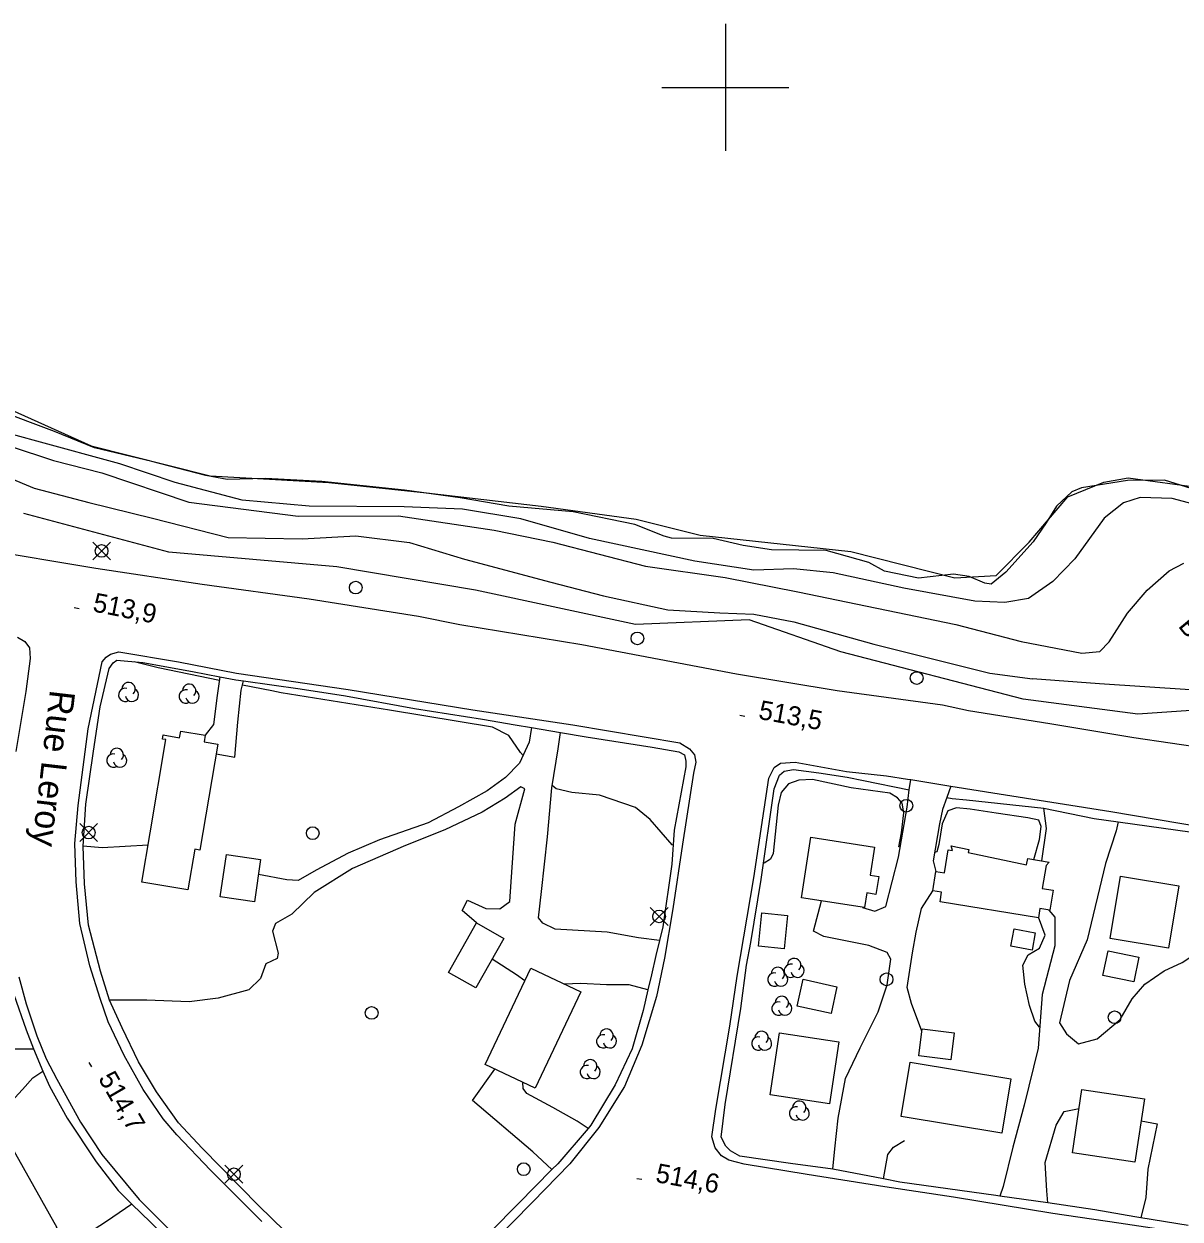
# Model space of a CAD drawing. Extents: x 347312 to 350503, y 6073086 to 6076432.
# Drawn here: x 348589.5 to 348771.6, y 6074821.8 to 6075010 of the extents above; entities that cross this region are included whole.
import ezdxf

# ---------------------------------------------------------------- set-up
doc = ezdxf.new("R2010")
doc.units = 0
for name, color, linetype in [('Level 1', 7, 'Continuous'), ('Level 19', 7, 'Continuous'), ('Level 2', 7, 'Continuous'), ('Level 21', 7, 'Continuous'), ('Level 22', 7, 'Continuous'), ('Level 3', 7, 'Continuous'), ('Level 31', 7, 'Continuous'), ('Level 36', 7, 'Continuous'), ('Level 4', 7, 'Continuous'), ('Level 44', 7, 'Continuous'), ('Level 61', 7, 'Continuous')]:
    doc.layers.add(name, color=color, linetype=linetype)

msp = doc.modelspace()

# ---------------------------------------------------------------- linework, layer by layer
at = {"layer": 'Level 1'}
msp.add_lwpolyline([(348580.46, 6074945.77), (348594.19, 6074941.26), (348601.79, 6074939.3), (348615.5, 6074934.66), (348632.69, 6074932.45), (348648.49, 6074932.52), (348663.59, 6074930.28), (348672.84, 6074928.4), (348687.39, 6074924.62), (348699.95, 6074922.82), (348711.39, 6074920.57), (348736.29, 6074915.39), (348746.6, 6074912.73), (348756.11, 6074910.87), (348758.95, 6074911.13), (348760.46, 6074912.67), (348763.33, 6074917.2), (348766.41, 6074920.84), (348769.87, 6074923.88), (348772.21, 6074925.05)], dxfattribs=at)
at = {"layer": 'Level 19'}
for points in [[(348620.38, 6074907.16), (348619.93, 6074904.22), (348619.39, 6074899.65), (348618.08, 6074897.97)], [(348619.78, 6074895.05), (348622.72, 6074894.5), (348623.21, 6074900.04), (348623.75, 6074905.07), (348624.12, 6074906.51)], [(348669.46, 6074899.16), (348669.09, 6074896.89), (348667.56, 6074893.58), (348665.34, 6074891.29), (348662.48, 6074889.21), (348657.98, 6074886.67), (348653.2, 6074884.19), (348645.54, 6074881.48), (348640.59, 6074879.39), (348635.54, 6074876.7), (348632.69, 6074875.07), (348630.93, 6074875.19), (348626.44, 6074876.04)], [(348689.64, 6074865.65), (348686.32, 6074866.06), (348681.36, 6074866.96), (348673.17, 6074867.44), (348671.24, 6074868.39), (348670.58, 6074869.19), (348671.04, 6074873.38), (348671.95, 6074881.94), (348672.65, 6074889.66), (348673.63, 6074895.8), (348674.03, 6074898.39)], [(348660.78, 6074868.4), (348658.54, 6074870.36), (348659.35, 6074872.01), (348662.26, 6074870.68), (348664.48, 6074870.65), (348666.06, 6074871.78), (348666.26, 6074874.88), (348666.88, 6074883.95), (348668.38, 6074889.55), (348667.75, 6074889.85), (348665.33, 6074888.07), (348661.68, 6074885.86), (348655.81, 6074883.07), (348649.59, 6074880.6), (348641.26, 6074876.97), (348635.25, 6074873.18), (348631.7, 6074869.77), (348629.11, 6074868.29), (348628.67, 6074867.1), (348629.54, 6074863.62), (348629.39, 6074862.82), (348627.63, 6074861.96), (348626.76, 6074859.66), (348624.96, 6074857.86), (348620.12, 6074856.54), (348615.56, 6074855.97), (348608.86, 6074856.25), (348603, 6074856.24)], [(348721.59, 6074870.86), (348723.52, 6074870.24), (348725.24, 6074870.98), (348727.28, 6074878.77), (348728.63, 6074886.66), (348728.95, 6074889.36), (348729.2, 6074890.97)], [(348735.49, 6074889.95), (348734.86, 6074888.16), (348734.2, 6074886.29), (348733.7, 6074883.99), (348732.71, 6074878.21), (348733.13, 6074876.5)], [(348749.84, 6074878.19), (348750.59, 6074883.26), (348750.17, 6074886.5)], [(348761.84, 6074884.32), (348761.55, 6074882.91), (348759.87, 6074877.76), (348756.99, 6074865.76), (348754.2, 6074859.34), (348752.62, 6074852.65), (348753.7, 6074850.95), (348755.61, 6074849.35), (348758.55, 6074850.15), (348762.19, 6074853.21), (348764.04, 6074856.44), (348766.05, 6074858.74), (348769.11, 6074860.86), (348771.93, 6074862.16), (348773.16, 6074862.94), (348775.11, 6074872.38), (348775.97, 6074880.32), (348776.22, 6074882.07)], [(348609.06, 6074880.66), (348601.81, 6074880.25), (348598.86, 6074880.48)], [(348585.18, 6074874), (348580.52, 6074873), (348576.06, 6074872.21), (348574.86, 6074872.03), (348573.76, 6074871.27), (348571.97, 6074869.1), (348567.12, 6074863.2), (348563.36, 6074857.89), (348560.62, 6074853.52), (348559.39, 6074852.11), (348557.76, 6074850.63), (348560.8, 6074849.41), (348566.27, 6074848.71), (348573.2, 6074848.33), (348579.93, 6074848.46), (348585.72, 6074848.55), (348591.02, 6074848.58)], [(348730.92, 6074851.35), (348729.31, 6074855.74), (348728.6, 6074858.23), (348729.47, 6074863.7), (348730.02, 6074866.93), (348730.9, 6074870.67), (348732.64, 6074873.47)], [(348716.92, 6074829.6), (348717.22, 6074832.85), (348717.73, 6074837.65), (348718.93, 6074843.9), (348721.23, 6074848.74), (348724.06, 6074854.39), (348725.49, 6074858.65), (348726.03, 6074862.71), (348725.47, 6074863.75), (348722.6, 6074864.85), (348715.49, 6074866.27), (348713.89, 6074867.12), (348715.12, 6074871.87)], [(348750.95, 6074870.44), (348751.87, 6074869.31), (348751.87, 6074864.79), (348749.88, 6074857.12), (348749.24, 6074848.66), (348747.05, 6074839.69), (348745.29, 6074833.11), (348743.76, 6074826.89), (348743.2, 6074825.38)], [(348668.4, 6074859.29), (348667.09, 6074860.24), (348663.26, 6074862.71)], [(348687.79, 6074857.86), (348684.84, 6074858.68), (348681.27, 6074858.64), (348677.22, 6074858.86), (348674.59, 6074858.78)], [(348606.51, 6074824.13), (348602.54, 6074821.36), (348595.92, 6074817.05), (348592.66, 6074814.11), (348586.12, 6074808.45), (348582.01, 6074805.63), (348576.17, 6074803.54), (348570.52, 6074802.74), (348566.05, 6074801.35), (348565.15, 6074801.8), (348564.94, 6074802.59), (348565.88, 6074807.05), (348568.54, 6074815.56), (348571.22, 6074821.53), (348574.93, 6074826.72), (348579.38, 6074831.92), (348583.42, 6074835.81), (348589.29, 6074842.19), (348590.93, 6074844.01), (348592.49, 6074845.07)], [(348672.68, 6074829.56), (348669.64, 6074832.33), (348660.18, 6074840.45), (348663.69, 6074845.38)], [(348678.36, 6074836.03), (348676.63, 6074837.16), (348672.79, 6074839.35), (348668.71, 6074841.56), (348668.16, 6074842.32), (348668.08, 6074843.3)], [(348750.79, 6074824.3), (348750.62, 6074826.21), (348750.36, 6074830.66), (348752.08, 6074836.55), (348753.37, 6074838.71), (348755.71, 6074839.18)], [(348765.48, 6074837.26), (348767.99, 6074836.78), (348766.54, 6074829.63), (348766.21, 6074825.14), (348765.44, 6074821.98)], [(348724.87, 6074828.08), (348725.59, 6074831.91), (348726.48, 6074833.1), (348728.18, 6074834.13)]]:
    msp.add_lwpolyline(points, dxfattribs=at)
at = {"layer": 'Level 2'}
for points in [[(348667.79, 6074932.05), (348658.57, 6074933.57), (348649.4, 6074933.93), (348634.46, 6074934.07), (348623.89, 6074934.98), (348613.33, 6074937.78), (348604.64, 6074940.69), (348591.54, 6074944.28), (348583.45, 6074946.5)], [(348582.16, 6074940.59), (348591.12, 6074936.87), (348599.76, 6074934.61), (348609.75, 6074932.16), (348621.7, 6074929.11), (348633.36, 6074928.89), (348641.78, 6074929.39), (348650.22, 6074928.3), (348658.9, 6074925.68), (348672.51, 6074922.05), (348680.79, 6074919.9), (348690.93, 6074917.73), (348699.12, 6074917.23), (348704.47, 6074917.03), (348710.79, 6074915.82), (348723.39, 6074912.31), (348741.66, 6074907.72), (348748.37, 6074906.85)], [(348775.31, 6074933.96), (348770.37, 6074935.27), (348765.32, 6074935.43), (348762.71, 6074934.58), (348759.67, 6074932.16), (348755.03, 6074925.74), (348751.59, 6074922.19), (348747.72, 6074919.48), (348743.98, 6074918.87), (348739.29, 6074919.07), (348728.11, 6074921.15), (348716.96, 6074923.52), (348710.72, 6074924.15), (348704.47, 6074923.97), (348695.18, 6074925.38), (348678.6, 6074928.95), (348667.79, 6074932.05)], [(348620.29, 6074906.57), (348610.65, 6074908.58), (348606.89, 6074909.54)], [(348858.84, 6074869.13), (348855.89, 6074870.08), (348856.73, 6074882.65), (348846, 6074886.14), (348830.12, 6074889.51), (348810.63, 6074895.11), (348793.24, 6074900.19), (348783.68, 6074903.16), (348773.22, 6074905.13), (348758.94, 6074906.04), (348748.37, 6074906.85)], [(348668.12, 6074894.79), (348667.72, 6074895.27), (348665.86, 6074897.94), (348663.31, 6074899.24), (348647.07, 6074901.93), (348630.04, 6074904.63), (348628.56, 6074904.97), (348628.56, 6074904.97), (348623.95, 6074905.85)], [(348691.78, 6074880.63), (348691.59, 6074880.68), (348688.13, 6074884.67), (348685.85, 6074886.59), (348680.14, 6074888.52), (348675.81, 6074888.96), (348673.35, 6074889.53), (348672.72, 6074890.04)], [(348727.55, 6074880.35), (348727.31, 6074880.4), (348727.75, 6074882.6), (348728.11, 6074885.73), (348727.83, 6074887.25), (348727.12, 6074888.11), (348725.89, 6074888.86), (348719.82, 6074889.7), (348713.71, 6074891.01), (348711.56, 6074890.91), (348709.94, 6074890.33), (348708.76, 6074888.93), (348708.32, 6074886.95), (348707.51, 6074879.33), (348707.09, 6074878.43), (348706.1, 6074877.83), (348705.99, 6074877.85)], [(348748.55, 6074878.41), (348749.44, 6074881.52), (348749.75, 6074883.61), (348749.34, 6074884.57), (348747.65, 6074884.98), (348742.62, 6074885.71), (348738.52, 6074886.31), (348736.4, 6074886.51), (348735.04, 6074886.06), (348734.12, 6074883.99), (348733.63, 6074880.75), (348733.29, 6074879.62), (348732.93, 6074879.51)], [(348749.49, 6074852.01), (348748.71, 6074852.95), (348747.9, 6074855.4), (348747.17, 6074858.75), (348746.86, 6074861.77), (348747.7, 6074863.39), (348749.48, 6074864.43), (348750.35, 6074866.46), (348749.31, 6074869.33)]]:
    msp.add_lwpolyline(points, dxfattribs=at)
at = {"layer": 'Level 21'}
for points in [[(348582.59, 6074927.34), (348600.82, 6074924.27), (348617.58, 6074921.77), (348634.43, 6074919.43), (348651.67, 6074916.72), (348658.17, 6074915.41), (348677.38, 6074912.26), (348701.72, 6074907.64), (348717.58, 6074905.02), (348734.2, 6074902.74), (348738.26, 6074901.88), (348751.07, 6074899.82), (348764.32, 6074897.6), (348787.23, 6074894.27)], [(348588.48, 6074913.39), (348589.65, 6074912.71), (348590.38, 6074911.74), (348590.52, 6074910.05), (348589.8, 6074904.87), (348588.23, 6074895.39)], [(348626.96, 6074821.4), (348618.92, 6074829.49), (348613.61, 6074835.05), (348611.46, 6074837.53), (348608.27, 6074842.16), (348605.28, 6074847.55), (348602.77, 6074852.81), (348601.51, 6074856.48), (348599.89, 6074861.66), (348598.32, 6074868.31), (348597.73, 6074874.88), (348597.51, 6074880.91), (348598.06, 6074886.92), (348599.65, 6074898.98), (348601.84, 6074909.51), (348602.44, 6074910.24), (348603.14, 6074910.75), (348604.45, 6074911.08), (348613.86, 6074909.53), (348622.97, 6074907.73), (348640.59, 6074905.19), (348660.2, 6074901.99), (348675.96, 6074899.59), (348692.81, 6074896.75), (348694.33, 6074895.82), (348695.11, 6074894.89), (348695.33, 6074893.71), (348694.96, 6074891.98), (348693.26, 6074880.79), (348691.7, 6074870.62), (348690.42, 6074862.87), (348689.12, 6074856.8)], [(348778.78, 6074818.59), (348761.95, 6074821.11), (348751.56, 6074822.66), (348735.93, 6074825.21), (348725.12, 6074826.83), (348712.87, 6074828.8), (348702.96, 6074830.39), (348700.55, 6074831.02), (348699.38, 6074831.7), (348698.39, 6074832.98), (348697.85, 6074834.7), (348698.5, 6074839.07), (348700.68, 6074852.14), (348701.86, 6074860.03), (348704.45, 6074875.49), (348706.81, 6074891.22), (348707.67, 6074892.9), (348708.68, 6074893.59), (348710.96, 6074893.74), (348719.09, 6074892.26), (348725.36, 6074891.59), (348728.69, 6074891.05)], [(348728.69, 6074891.05), (348729.2, 6074890.97), (348735.49, 6074889.95), (348743.1, 6074888.72), (348760.68, 6074885.95), (348775.27, 6074883.49)], [(348588.73, 6074859.93), (348589.89, 6074855.65), (348591.52, 6074850.64), (348592.99, 6074846.98), (348594.67, 6074843.8), (348598.44, 6074837.04), (348601.79, 6074831.95), (348607.65, 6074824.83), (348611.52, 6074821), (348616.82, 6074815.73), (348622.12, 6074810.47), (348625.43, 6074807.22), (348628.52, 6074804.32)], [(348689.12, 6074856.8), (348686.85, 6074849.17), (348684.11, 6074842.66), (348680.05, 6074836.2), (348675.48, 6074830.45), (348669.61, 6074824.44), (348660.18, 6074814.84)]]:
    msp.add_lwpolyline(points, dxfattribs=at)
at = {"layer": 'Level 22'}
for points in [[(348636.57, 6074814.04), (348626.52, 6074823.83), (348617.56, 6074832.95), (348613.86, 6074836.93), (348610.41, 6074841.78), (348607.56, 6074846.54), (348604.98, 6074851.89), (348603, 6074856.24), (348601.57, 6074860.83), (348599.69, 6074868.04), (348599.06, 6074874.57), (348598.86, 6074880.48), (348599.26, 6074887.11), (348600.48, 6074895.48), (348601.52, 6074902.43), (348602.94, 6074908.48), (348603.55, 6074909.37), (348604.12, 6074909.77), (348608.23, 6074909.44), (348616.06, 6074907.99), (348620.38, 6074907.16), (348622.87, 6074906.68), (348624.12, 6074906.51), (348633, 6074905.27), (348640.16, 6074904.18), (348651.02, 6074902.17), (348661.74, 6074900.51), (348666.86, 6074899.6), (348669.46, 6074899.16), (348674.03, 6074898.39), (348678.04, 6074897.72), (348688.47, 6074896.1), (348692.68, 6074895.37), (348693.54, 6074894.88), (348693.77, 6074893.87), (348693.74, 6074893.01), (348691.94, 6074883.03), (348691.57, 6074877.67), (348690.16, 6074867.78), (348689.64, 6074865.65), (348689.05, 6074863.25), (348688.34, 6074860.21)], [(348772.9, 6074820.74), (348765.44, 6074821.98), (348764.47, 6074822.14), (348758.17, 6074823.24), (348750.79, 6074824.3), (348743.2, 6074825.38), (348742.6, 6074825.47), (348727.49, 6074827.58), (348724.87, 6074828.08), (348716.92, 6074829.6), (348710.23, 6074830.5), (348702.25, 6074831.67), (348700.81, 6074832.5), (348700.06, 6074833.22), (348699.33, 6074834.64), (348699.96, 6074839.82), (348702.41, 6074854.91), (348703.33, 6074861.77), (348703.99, 6074865.32), (348705.62, 6074875.24), (348707.68, 6074889.52), (348708.5, 6074891.7), (348709.26, 6074892.33), (348710.72, 6074892.56), (348714.7, 6074892.02), (348719.16, 6074891.34), (348721.72, 6074890.83), (348728.95, 6074889.36)], [(348734.86, 6074888.16), (348735.7, 6074888), (348737.98, 6074887.79), (348750.17, 6074886.5), (348758.09, 6074884.84), (348761.84, 6074884.32), (348773.53, 6074882.72), (348776.22, 6074882.07), (348780.38, 6074881.07), (348783.47, 6074880.64), (348791.97, 6074879.45), (348803.59, 6074877.56), (348809.46, 6074876.61), (348811.47, 6074876.29), (348826.5, 6074873.92), (348831.11, 6074873.13), (348837.49, 6074872.03), (348848.56, 6074870.05), (348855.89, 6074868.9), (348858.51, 6074868.07)], [(348688.34, 6074860.21), (348687.79, 6074857.86), (348687.03, 6074854.61), (348685.31, 6074848.58), (348682.64, 6074842.9), (348678.8, 6074836.54), (348678.36, 6074836.03), (348673.58, 6074830.47), (348672.68, 6074829.56), (348667.4, 6074824.21), (348658.61, 6074815.29)], [(348587.91, 6074857.14), (348589.86, 6074851.56), (348591.02, 6074848.58), (348592.49, 6074845.07), (348593.56, 6074842.72), (348596.33, 6074837.68), (348600.91, 6074830.76), (348604.35, 6074826.27), (348606.51, 6074824.13), (348609.44, 6074821.25), (348612.47, 6074818.26), (348618.69, 6074811.88), (348623.05, 6074807.56), (348624.93, 6074805.75), (348627.46, 6074803.44)]]:
    msp.add_lwpolyline(points, dxfattribs=at)
at = {"layer": 'Level 3'}
for p, q in [((348597.4, 6074918.1), (348598.19, 6074917.94)), ((348702.25, 6074901.11), (348703.04, 6074900.97)), ((348599.73, 6074846.44), (348600.13, 6074845.74)), ((348686.03, 6074828.17), (348686.82, 6074828.03))]:
    msp.add_line(p, q, dxfattribs=at)
at = {"layer": 'Level 31'}
for points in [[(348620.04, 6074896.57), (348617.21, 6074879.88), (348616.41, 6074880.02), (348615.32, 6074873.6), (348608.07, 6074874.83), (348609.38, 6074882.57), (348611.88, 6074897.27), (348611.32, 6074897.36), (348611.43, 6074898.02), (348614.04, 6074897.58), (348614.22, 6074898.62), (348618.08, 6074897.97), (348617.9, 6074896.94), (348620.04, 6074896.57)], [(348713.45, 6074881.91), (348723.46, 6074880.36), (348722.77, 6074875.92), (348724.15, 6074875.7), (348723.71, 6074872.9), (348722.26, 6074873.13), (348721.9, 6074870.81), (348711.97, 6074872.36), (348713.45, 6074881.91)], [(348750.49, 6074877.45), (348749.91, 6074873.85), (348751.61, 6074873.57), (348751.1, 6074870.41), (348749.53, 6074870.67), (348749.3, 6074869.23), (348733.8, 6074871.74), (348734.04, 6074873.25), (348732.64, 6074873.47), (348733.13, 6074876.5), (348734.48, 6074876.28), (348735.07, 6074879.92), (348735.77, 6074879.81), (348735.57, 6074880.53), (348738.31, 6074879.95), (348738.22, 6074879.52), (348747.41, 6074877.54), (348747.62, 6074878.56), (348750.98, 6074878), (348750.49, 6074877.45)], [(348626.79, 6074878.37), (348625.81, 6074871.72), (348620.43, 6074872.51), (348621.4, 6074879.16), (348626.79, 6074878.37)], [(348762.21, 6074875.79), (348771.43, 6074874.26), (348769.8, 6074864.44), (348760.58, 6074865.97), (348762.21, 6074875.79)], [(348705.22, 6074864.75), (348705.75, 6074869.99), (348709.78, 6074869.59), (348709.26, 6074864.34), (348705.22, 6074864.75)], [(348656.39, 6074860.62), (348660.78, 6074868.4), (348665.1, 6074865.96), (348660.7, 6074858.18), (348656.39, 6074860.62)], [(348748.29, 6074864.13), (348744.97, 6074864.76), (348745.48, 6074867.47), (348748.8, 6074866.84), (348748.29, 6074864.13)], [(348760.27, 6074864.01), (348765.13, 6074863), (348764.32, 6074859.13), (348759.46, 6074860.14), (348760.27, 6074864.01)], [(348662.16, 6074846.11), (348669.34, 6074861.27), (348677.22, 6074857.54), (348670.03, 6074842.38), (348662.16, 6074846.11)], [(348712.25, 6074859.53), (348717.56, 6074858.36), (348716.63, 6074854.12), (348711.32, 6074855.29), (348712.25, 6074859.53)], [(348730.96, 6074851.71), (348736.02, 6074851.1), (348735.5, 6074846.86), (348730.45, 6074847.48), (348730.96, 6074851.71)], [(348708.52, 6074851.09), (348717.86, 6074849.67), (348716.38, 6074839.93), (348707.03, 6074841.35), (348708.52, 6074851.09)], [(348729.07, 6074846.47), (348744.93, 6074843.85), (348743.52, 6074835.31), (348727.66, 6074837.93), (348729.07, 6074846.47)], [(348756.15, 6074842.17), (348766, 6074840.7), (348764.5, 6074830.7), (348754.66, 6074832.17), (348756.15, 6074842.17)]]:
    msp.add_lwpolyline(points, dxfattribs=at)
at = {"layer": 'Level 36'}
for p, q in [((348600.34, 6074925.58), (348603.16, 6074928.4)), ((348600.34, 6074928.4), (348603.16, 6074925.58)), ((348598.3, 6074881.22), (348601.12, 6074884.04)), ((348598.3, 6074884.04), (348601.12, 6074881.22)), ((348688.15, 6074868.01), (348690.97, 6074870.83)), ((348688.15, 6074870.83), (348690.97, 6074868.01)), ((348621.18, 6074827.42), (348624, 6074830.24)), ((348621.18, 6074830.24), (348624, 6074827.42))]:
    msp.add_line(p, q, dxfattribs=at)
for centre in [(348601.75, 6074926.99), (348641.77, 6074921.22), (348686.14, 6074913.21), (348730.12, 6074906.96), (348728.49, 6074886.87), (348599.71, 6074882.63), (348635.01, 6074882.54), (348689.56, 6074869.42), (348725.37, 6074859.52), (348644.28, 6074854.23), (348761.29, 6074853.54), (348622.59, 6074828.83), (348668.23, 6074829.62)]:
    msp.add_circle(centre, 1, dxfattribs=at)
at = {"layer": 'Level 4'}
msp.add_lwpolyline([(348775.86, 6074936.03), (348769.14, 6074938.12), (348763.35, 6074938.09), (348756.08, 6074936.92), (348754.54, 6074936.32), (348752.13, 6074934.03), (348750.53, 6074931.42), (348748.47, 6074928.43), (348744.18, 6074923.67), (348741.85, 6074921.75), (348740.88, 6074921.92), (348738.37, 6074922.95), (348735.92, 6074923.35), (348730.4, 6074922.71), (348725.04, 6074923.8), (348722.56, 6074925.15), (348715.84, 6074927.07), (348707.24, 6074927.15), (348702.8, 6074927.86), (348698.07, 6074928.93), (348691.5, 6074929.02), (348690.33, 6074929.34), (348685.71, 6074931.18), (348676.01, 6074933.14), (348665.89, 6074934.06), (348658.24, 6074935.36), (348649.47, 6074936.57), (348636.42, 6074937.94), (348627.55, 6074938.42), (348621.51, 6074938.22), (348618.15, 6074938.9), (348609.65, 6074941.1), (348600.61, 6074943.24), (348594.33, 6074945.78), (348585.17, 6074949.24)], dxfattribs=at)
at = {"layer": 'Level 44'}
for points in [[(348582.21, 6074951.58), (348600.09, 6074943.55), (348618.86, 6074938.81), (348637.55, 6074937.77), (348652.92, 6074936.15), (348670.98, 6074934.02), (348685.92, 6074932.02), (348696.01, 6074929.49), (348719.75, 6074926.9), (348736.15, 6074922.78), (348742.63, 6074923.15), (348747.83, 6074928.35), (348753.95, 6074935.54), (348759.62, 6074937.81), (348763.41, 6074938.52), (348775.01, 6074936.92)], [(348777.86, 6074902.2), (348764.97, 6074901.28), (348746.9, 6074903.64), (348718.15, 6074911.11), (348703.75, 6074916.13), (348685.83, 6074915.42), (348660.62, 6074920.79), (348638.77, 6074924.51), (348612.31, 6074926.81), (348589.48, 6074932.89)], [(348585.77, 6074836.34), (348594.72, 6074820.41), (348593, 6074818.68), (348578.22, 6074821.82), (348576.25, 6074828.13), (348581.14, 6074833.25), (348585.77, 6074836.34)]]:
    msp.add_lwpolyline(points, dxfattribs=at)
for centre, start, end in [((348605.99, 6074905.23), 314.0633, 179.7519), ((348605.47, 6074904.33), 76.8848, 299.5691), ((348606.52, 6074904.33), 192.2171, 59.6742), ((348615.01, 6074904.07), 76.8848, 299.5691), ((348615.53, 6074904.97), 314.0633, 179.7519), ((348616.06, 6074904.07), 192.2171, 59.6742), ((348603.61, 6074893.98), 76.8848, 299.5691), ((348604.13, 6074894.88), 314.0633, 179.7519), ((348604.66, 6074893.98), 192.2171, 59.6742), ((348708.24, 6074860.38), 314.0633, 179.7519), ((348710.31, 6074860.87), 76.8848, 299.5691), ((348710.83, 6074861.77), 314.0633, 179.7519), ((348711.36, 6074860.87), 192.2171, 59.6742), ((348707.72, 6074859.48), 76.8848, 299.5691), ((348708.77, 6074859.48), 192.2171, 59.6742), ((348708.36, 6074854.92), 76.8848, 299.5691), ((348708.88, 6074855.82), 314.0633, 179.7519), ((348709.41, 6074854.92), 192.2171, 59.6742), ((348681.27, 6074850.66), 314.0633, 179.7519), ((348680.75, 6074849.76), 76.8848, 299.5691), ((348681.8, 6074849.76), 192.2171, 59.6742), ((348705.18, 6074849.41), 76.8848, 299.5691), ((348705.7, 6074850.31), 314.0633, 179.7519), ((348706.23, 6074849.41), 192.2171, 59.6742), ((348678.18, 6074844.93), 76.8848, 299.5691), ((348678.7, 6074845.83), 314.0633, 179.7519), ((348679.23, 6074844.93), 192.2171, 59.6742), ((348711.63, 6074839.3), 314.0633, 179.7519), ((348711.11, 6074838.4), 76.8848, 299.5691), ((348712.16, 6074838.4), 192.2171, 59.6742)]:
    msp.add_arc(centre, 1.05, start, end, dxfattribs=at)
at = {"layer": 'Level 61'}
for p, q in [((348700, 6075010), (348700, 6074990)), ((348690, 6075000), (348710, 6075000))]:
    msp.add_line(p, q, dxfattribs=at)

# ---------------------------------------------------------------- texts
at = {"layer": 'Level 21'}
msp.add_text('Rue Leroy', height=4, rotation=263.4157, dxfattribs=at).set_placement((348593.63, 6074905.21))
at = {"layer": 'Level 3'}
for s, rotation, p in [('513,9', 348.7043, (348600.22, 6074917.5)), ('513,5', 349.5835, (348705.08, 6074900.56)), ('514,7', 300.1056, (348601.14, 6074843.93)), ('514,6', 349.4962, (348688.86, 6074827.62))]:
    msp.add_text(s, height=3, rotation=rotation, dxfattribs=at).set_placement(p)
at = {"layer": 'Level 44'}
msp.add_text('Bois', height=3, rotation=309.568, dxfattribs=at).set_placement((348771.2, 6074915.12))

doc.saveas('drawing.dxf')
